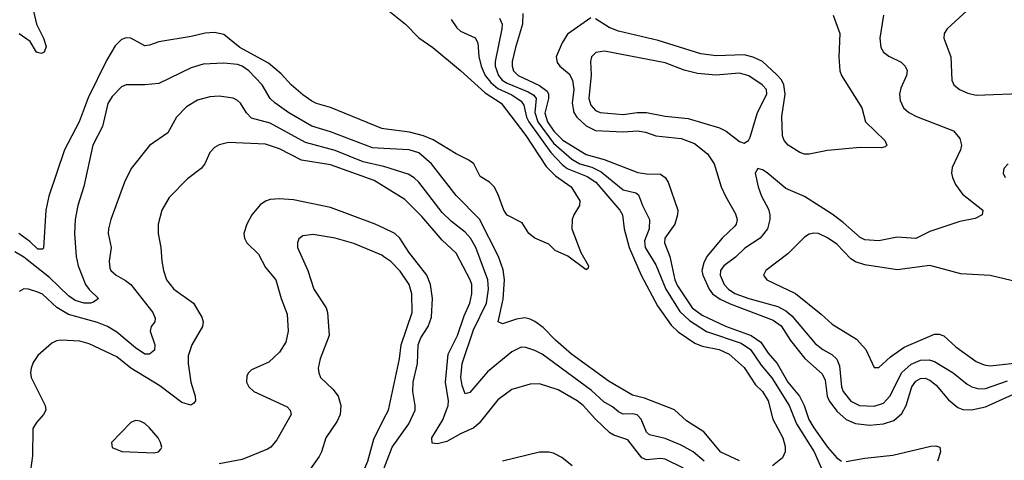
# Model space of a CAD drawing. Header units: inches. Extents: x 1308407 to 1441228, y 959628 to 1036311.
# Tile 300 of 656: x 1348432 to 1352671, y 1012634 to 1014530. Entities that reach past the tile are written whole.
import ezdxf

# ---------------------------------------------------------------- set-up
doc = ezdxf.new("R2010")
doc.units = ezdxf.units.IN
doc.header["$MEASUREMENT"] = 0
doc.layers.add('B3041', color=7, linetype='Continuous')
doc.layers.add('B3051', color=7, linetype='Continuous')

msp = doc.modelspace()

# ---------------------------------------------------------------- linework, layer by layer
at = {"layer": 'B3041', "color": 5}
for points, elevation in [([(1348397.5, 1015157.5), (1348450, 1015075), (1348464, 1015044), (1348512.9, 1014970), (1348568.5, 1014870), (1348587.3, 1014810), (1348674.8, 1014710), (1348664.7, 1014695.3), (1348581.6, 1014698.4), (1348514.4, 1014685.6), (1348501.3, 1014678.7), (1348484.7, 1014655.3), (1348481.5, 1014610), (1348503.5, 1014510), (1348533.4, 1014450), (1348545.3, 1014414.7), (1348537.1, 1014390), (1348524.9, 1014384.9), (1348504.5, 1014390), (1348476.3, 1014436.3), (1348430, 1014469.4)], 2580), ([(1350000, 1014060.8), (1349990, 1014062.2), (1349770, 1014151.8), (1349710, 1014168.7), (1349690, 1014178.5), (1349650, 1014206), (1349600.3, 1014250), (1349556.8, 1014296.8), (1349502.2, 1014342.2), (1349379.9, 1014410), (1349310, 1014466.2), (1349270, 1014475), (1349230, 1014471.5), (1349170, 1014457.3), (1349030, 1014434.5), (1348990, 1014419.8), (1348970, 1014417.8), (1348910, 1014450.9), (1348890, 1014451.7), (1348870, 1014444.1), (1348842.6, 1014417.4), (1348805.7, 1014354.3), (1348726.9, 1014193.1), (1348687.8, 1014090), (1348624.7, 1013970), (1348556.6, 1013770), (1348544.8, 1013710), (1348533.4, 1013546.6), (1348530, 1013542.7), (1348510, 1013542.5), (1348475.5, 1013575.5), (1348428, 1013610)], 2620), ([(1350000, 1013975.3), (1349950, 1013977.7), (1349770, 1014047.2), (1349690, 1014072.3), (1349590, 1014129), (1349530, 1014171.5), (1349510.5, 1014190), (1349474.9, 1014250), (1349418, 1014310), (1349390, 1014329.4), (1349370, 1014336.3), (1349310, 1014343.4), (1349222, 1014338), (1349170, 1014322), (1349030, 1014255.3), (1348970, 1014248.8), (1348890.2, 1014249.8), (1348870, 1014241.3), (1348830, 1014199.7), (1348811.5, 1014168.5), (1348787.4, 1014070), (1348746.7, 1013990), (1348707.9, 1013812.1), (1348681.3, 1013730), (1348670.1, 1013670), (1348667, 1013610), (1348674.1, 1013510), (1348683.4, 1013470), (1348715.4, 1013390), (1348730, 1013368.5), (1348770.3, 1013330), (1348750, 1013313.5), (1348736, 1013310), (1348709.6, 1013310.5), (1348670, 1013320.8), (1348641.4, 1013341.4), (1348560.3, 1013420.3), (1348450, 1013507.7), (1348410, 1013530.5)], 2640), ([(1350000, 1013897.7), (1349998.3, 1013898.3), (1349910, 1013917.8), (1349790, 1013967.1), (1349661.5, 1014001.5), (1349510, 1014084.9), (1349430, 1014105.4), (1349408.4, 1014128.4), (1349382.3, 1014170), (1349370, 1014182.2), (1349350, 1014191.9), (1349290, 1014200.3), (1349250, 1014198), (1349196.7, 1014183.3), (1349150, 1014155.1), (1349106.5, 1014110), (1349070, 1014043), (1348991.1, 1013988.9), (1348911, 1013889), (1348883.2, 1013830), (1348823.8, 1013670), (1348814, 1013630), (1348813.2, 1013610), (1348825.2, 1013550), (1348816.2, 1013490), (1348820.2, 1013460.2), (1348824.4, 1013450), (1348847.2, 1013430), (1348887.8, 1013407.8), (1348909.7, 1013389.7), (1349005.4, 1013270), (1349015.3, 1013244.7), (1349012.9, 1013230), (1348998, 1013210), (1348992.6, 1013190), (1349012.9, 1013130), (1349012.1, 1013107.9), (1348990.1, 1013089.9), (1348970, 1013090.8), (1348930, 1013117), (1348850, 1013185.2), (1348810, 1013208.8), (1348766.7, 1013226.7), (1348641.1, 1013261.1), (1348591.5, 1013291.5), (1348530, 1013348), (1348510, 1013356.5), (1348470, 1013369.7), (1348450, 1013371), (1348430, 1013359.5)], 2660), ([(1350000, 1013811.7), (1349957.8, 1013837.8), (1349770, 1013905.3), (1349644.9, 1013924.9), (1349550, 1013974), (1349490, 1013994.2), (1349330, 1014001.1), (1349290, 1013990.9), (1349270, 1013979.2), (1349250, 1013958), (1349228.3, 1013910), (1349212.4, 1013890), (1349154.4, 1013845.6), (1349075.1, 1013764.9), (1349043.9, 1013710), (1349027.9, 1013650), (1349027.9, 1013610), (1349039.7, 1013550), (1349043.8, 1013490), (1349050.2, 1013450), (1349063.2, 1013410), (1349095.8, 1013370), (1349180.2, 1013310), (1349216.2, 1013250), (1349221.6, 1013230), (1349218.4, 1013210), (1349173.2, 1013130), (1349157.2, 1013082.8), (1349156.8, 1013050), (1349168.8, 1012970), (1349186.9, 1012910), (1349188.6, 1012890), (1349180.7, 1012879.3), (1349168.5, 1012871.5), (1349130, 1012882.8), (1349034.3, 1012954.3), (1348910, 1013029.9), (1348850, 1013079.1), (1348730, 1013134.5), (1348690, 1013146.6), (1348609.4, 1013150.6), (1348590, 1013148), (1348570, 1013138.2), (1348510, 1013084.5), (1348490, 1013054), (1348481.6, 1013030), (1348477.8, 1013010), (1348480.6, 1012990), (1348541.8, 1012870), (1348544.7, 1012850), (1348534, 1012830), (1348503.3, 1012796.7), (1348488.5, 1012770), (1348486.6, 1012653.4), (1348477.8, 1012590)], 2680), ([(1350000, 1013632), (1349962.4, 1013650), (1349770, 1013721.6), (1349610, 1013754), (1349550, 1013759.5), (1349510, 1013756), (1349490, 1013748.9), (1349466.9, 1013733.1), (1349431.2, 1013690), (1349409.3, 1013650), (1349396.9, 1013610), (1349399.2, 1013590), (1349410.2, 1013570), (1349460.4, 1013520.4), (1349490, 1013463.1), (1349534.3, 1013410), (1349556.8, 1013330), (1349583.2, 1013263.2), (1349587.8, 1013190), (1349578.1, 1013141.9), (1349550, 1013099.2), (1349503.5, 1013056.5), (1349430, 1013023.1), (1349416.1, 1013010), (1349410, 1012997), (1349408.3, 1012970), (1349418.5, 1012950), (1349440.3, 1012930), (1349583.5, 1012863.5), (1349596.5, 1012850), (1349599.7, 1012830), (1349539, 1012721), (1349512.9, 1012690), (1349498.7, 1012681.3), (1349390, 1012636.4), (1349290, 1012618.1)], 2720), ([(1350000, 1013508.9), (1349990, 1013515.7), (1349870, 1013567.3), (1349790, 1013589.2), (1349695.3, 1013604.7), (1349650, 1013599.7), (1349632.9, 1013587.1), (1349627.4, 1013570), (1349627.9, 1013550), (1349672, 1013450), (1349697.7, 1013370), (1349751.2, 1013290), (1349756.9, 1013270), (1349764.2, 1013170), (1349724.5, 1013070), (1349717.3, 1013030), (1349718.9, 1013010), (1349727.2, 1012990), (1349780, 1012940), (1349802.7, 1012910), (1349814, 1012870), (1349811.6, 1012830), (1349798.7, 1012801.3), (1349750.3, 1012730), (1349731.5, 1012670), (1349720.2, 1012650), (1349675.2, 1012584.8)], 2740), ([(1350000, 1012017.2), (1349982.2, 1012042.2), (1349930, 1012096.5), (1349908.6, 1012128.6), (1349904.9, 1012150), (1349926.8, 1012230), (1349918.6, 1012318.6), (1349903.7, 1012350), (1349854.1, 1012390), (1349845, 1012405), (1349838.3, 1012430), (1349839.3, 1012470), (1349853.5, 1012506.5), (1349912.9, 1012590), (1349929.9, 1012630), (1349955.9, 1012724.1), (1350000, 1012811.5)], 2740)]:
    msp.add_lwpolyline(points, dxfattribs=dict(at, elevation=elevation))
at = {"layer": 'B3041', "color": 5, "elevation": 2720}
msp.add_lwpolyline([(1348930, 1012805.1), (1348910, 1012796.9), (1348826.7, 1012710), (1348829.1, 1012689.1), (1348871.6, 1012671.6), (1349010, 1012665.5), (1349029.7, 1012670.3), (1349038.9, 1012681.1), (1349043, 1012690), (1349038, 1012710), (1349027.3, 1012730), (1348990, 1012774), (1348970, 1012791.7), (1348950, 1012801.5)], close=True, dxfattribs=at)
at = {"layer": 'B3051', "color": 5}
for points, elevation in [([(1350000, 1014584.6), (1350093.2, 1014510), (1350150, 1014451.5), (1350210, 1014410.2), (1350330, 1014311.7), (1350435.7, 1014215.7), (1350504.6, 1014170), (1350610, 1014031.7), (1350698, 1013898), (1350738.4, 1013858.4), (1350806.3, 1013810), (1350843.8, 1013750), (1350842, 1013730), (1350817.3, 1013690), (1350810.7, 1013670), (1350808.4, 1013630), (1350847.7, 1013527.7), (1350880.4, 1013470), (1350879.5, 1013460.5), (1350870, 1013452.7), (1350791.8, 1013511.8), (1350737.2, 1013537.2), (1350710, 1013564), (1350650, 1013589.2), (1350623.7, 1013610), (1350595.2, 1013655.2), (1350530, 1013688.5), (1350516.4, 1013710), (1350490, 1013780.9), (1350474, 1013810), (1350454, 1013830), (1350414.6, 1013854.6), (1350386.2, 1013910), (1350365.6, 1013925.6), (1350310, 1013952.5), (1350212.4, 1014012.4), (1350170.2, 1014030.2), (1350110, 1014045.5), (1350000, 1014060.8)], 2620), ([(1352510.3, 1014570), (1352424.9, 1014490), (1352412.2, 1014470), (1352410.3, 1014450), (1352440.8, 1014370), (1352444.4, 1014270), (1352453, 1014250), (1352478, 1014230), (1352513.1, 1014213.1), (1352550, 1014205.6), (1352774.1, 1014214.1)], 2760), ([(1350289.3, 1014530), (1350314.3, 1014494.3), (1350330, 1014479.8), (1350392.1, 1014452.1), (1350403.6, 1014430), (1350407.9, 1014372.1), (1350417.7, 1014330), (1350436.1, 1014290), (1350459.5, 1014259.5), (1350490, 1014233.5), (1350550, 1014205.8), (1350590, 1014179.9), (1350601.5, 1014161.5), (1350613.1, 1014110), (1350622.9, 1014090), (1350718.9, 1013958.9), (1350766.6, 1013906.6), (1350788.5, 1013890), (1350874.4, 1013854.4), (1350911.7, 1013830), (1351015.4, 1013710), (1351026.7, 1013690), (1351034.2, 1013630), (1351055.8, 1013550), (1351106.9, 1013430), (1351178.1, 1013298.1), (1351235.7, 1013215.7), (1351266.1, 1013186.1), (1351337.8, 1013137.8), (1351370, 1013124.5), (1351442.3, 1013110), (1351486.7, 1013090), (1351550, 1013032.6), (1351599, 1012959), (1351630, 1012929.1), (1351653.3, 1012890), (1351674, 1012810), (1351717.7, 1012730), (1351727.3, 1012692.7), (1351727.3, 1012670), (1351715.9, 1012644.1), (1351672, 1012610)], 2640), ([(1350496.8, 1014536.8), (1350508.6, 1014510), (1350507.9, 1014490), (1350478.7, 1014350), (1350478.6, 1014330), (1350492.3, 1014290), (1350508.5, 1014270), (1350530, 1014256.7), (1350620, 1014220), (1350645, 1014205), (1350655.4, 1014190), (1350649.2, 1014130), (1350662.2, 1014090), (1350730, 1013998.7), (1350808, 1013930), (1350843.1, 1013910), (1350894.5, 1013894.5), (1350935.6, 1013875.6), (1351030, 1013797.4), (1351084.4, 1013784.4), (1351096.1, 1013776.1), (1351112.5, 1013730), (1351143.2, 1013670), (1351141.4, 1013630), (1351121.9, 1013578.1), (1351124.2, 1013550), (1351170, 1013474.8), (1351213.3, 1013370), (1351273.7, 1013273.7), (1351315.1, 1013235.1), (1351388.1, 1013188.1), (1351537.2, 1013137.2), (1351577.4, 1013110), (1351623.4, 1013043.4), (1351670, 1012989.1), (1351744.4, 1012870), (1351775.9, 1012790), (1351851.7, 1012670), (1351888.4, 1012588.4)], 2660), ([(1350597.1, 1014557.1), (1350597, 1014510), (1350565.9, 1014410), (1350552.1, 1014350), (1350551.8, 1014330), (1350557.9, 1014310), (1350577, 1014290), (1350670, 1014246.5), (1350701.8, 1014221.8), (1350708.3, 1014210), (1350708.4, 1014190), (1350692.6, 1014127.4), (1350704.1, 1014090), (1350731.3, 1014050), (1350770, 1014011.9), (1350870, 1013950.1), (1350948.1, 1013928.1), (1351092.9, 1013872.9), (1351130, 1013866.5), (1351190, 1013865.7), (1351210, 1013851), (1351223.9, 1013830), (1351264.8, 1013710), (1351264.2, 1013690), (1351252.6, 1013650), (1351209.6, 1013590), (1351207.5, 1013570), (1351230.6, 1013510.6), (1351251.8, 1013410), (1351264.1, 1013384.1), (1351326.1, 1013290), (1351370, 1013258.8), (1351470, 1013210.6), (1351580.1, 1013170), (1351622.4, 1013142.4), (1351654.1, 1013094.1), (1351692.6, 1013050), (1351738.7, 1012970), (1351789.4, 1012909.4), (1351808.6, 1012870), (1351829, 1012809), (1351850, 1012772.6), (1351910, 1012689.6), (1351950, 1012643.9), (1351970, 1012630.1)], 2680), ([(1350890, 1014537.3), (1350790, 1014467.3), (1350766.7, 1014430), (1350741.1, 1014370), (1350745.3, 1014345.3), (1350757.4, 1014330), (1350797.3, 1014297.3), (1350811.6, 1014270), (1350817.4, 1014230), (1350810.4, 1014170), (1350817.6, 1014130), (1350830.1, 1014110), (1350870, 1014072.6), (1350910, 1014053.3), (1351030, 1014047.6), (1351090.8, 1014050.8), (1351125.3, 1014045.3), (1351170.1, 1014030.1), (1351279, 1014019), (1351336.4, 1013996.4), (1351393, 1013953), (1351421.6, 1013910), (1351451.5, 1013810), (1351469.7, 1013769.7), (1351514, 1013694), (1351520.5, 1013670), (1351516.6, 1013650), (1351510, 1013640.8), (1351456.2, 1013590), (1351390.6, 1013510), (1351376.8, 1013483.2), (1351368.8, 1013450), (1351372.1, 1013430), (1351400.4, 1013370), (1351413.6, 1013350), (1351446.9, 1013326.9), (1351490, 1013306.3), (1351676.1, 1013236.1), (1351710, 1013211.7), (1351750, 1013149.1), (1351812.3, 1013072.3), (1351886.3, 1013006.3), (1351898.9, 1012978.9), (1351907.7, 1012910), (1351915.9, 1012890), (1351950, 1012844.4), (1351990, 1012809.3), (1352030, 1012791.7), (1352090, 1012784.7), (1352150, 1012790.9), (1352194.7, 1012805.3), (1352230, 1012834.8), (1352247.5, 1012870), (1352272.3, 1012950), (1352290, 1012973.8), (1352310, 1012986), (1352330, 1012987.6), (1352350, 1012979.1), (1352376.7, 1012956.7), (1352430, 1012893.9), (1352470, 1012861.3), (1352491.8, 1012851.8), (1352530, 1012850.9), (1352590, 1012863), (1352710, 1012917.5)], 2720), ([(1351933.4, 1014550), (1351962.3, 1014470), (1351958.3, 1014370), (1351963.2, 1014310), (1351969.3, 1014290), (1352056.9, 1014150), (1352073.4, 1014090), (1352155.6, 1014010), (1352164.4, 1013990), (1352157.2, 1013982.8), (1352142, 1013978), (1352050, 1013979.2), (1351910, 1013967), (1351830, 1013951.8), (1351810, 1013951.6), (1351790, 1013958), (1351740.5, 1013990), (1351723.1, 1014010), (1351715.1, 1014030), (1351713.4, 1014113.4), (1351727.1, 1014210), (1351721.5, 1014250), (1351710.7, 1014270.7), (1351690, 1014294.6), (1351630, 1014349.9), (1351589.1, 1014369.1), (1351550, 1014378.2), (1351430, 1014374.3), (1351363.4, 1014383.4), (1351180.3, 1014440.3), (1351010, 1014480.2), (1350970, 1014496.8), (1350910, 1014534.2)], 2720), ([(1352150.2, 1014550), (1352134.7, 1014450), (1352138.3, 1014410), (1352150.3, 1014390), (1352173.3, 1014373.3), (1352226.4, 1014346.4), (1352243.6, 1014330), (1352251.8, 1014311.8), (1352250.2, 1014290), (1352224.9, 1014235.1), (1352218.9, 1014210), (1352222, 1014182), (1352236.9, 1014150), (1352258.9, 1014130), (1352292.9, 1014112.9), (1352451.5, 1014051.5), (1352478.9, 1014018.9), (1352486, 1013990), (1352481.5, 1013970), (1352446.6, 1013893.4), (1352443.7, 1013870), (1352447.3, 1013850), (1352460.7, 1013820.7), (1352490, 1013779.6), (1352577.6, 1013710), (1352575.5, 1013690), (1352545.7, 1013674.3), (1352478.5, 1013661.5), (1352350, 1013617.7), (1352290, 1013588), (1352210, 1013593.6), (1352130, 1013578.6), (1352070, 1013582.4), (1352050, 1013592.2), (1351977.4, 1013657.4), (1351930, 1013693.4), (1351810, 1013769.2), (1351730, 1013803.4), (1351650, 1013870.8), (1351630, 1013883.5), (1351610, 1013889.3), (1351598.4, 1013870), (1351611.2, 1013810), (1351625.8, 1013770), (1351655.1, 1013715.1), (1351660.9, 1013690), (1351661.3, 1013670), (1351650.9, 1013630), (1351619, 1013590), (1351553.9, 1013546.1), (1351512.9, 1013507.1), (1351463, 1013470), (1351448.6, 1013450), (1351447.4, 1013430), (1351464.2, 1013390), (1351482.5, 1013370), (1351510, 1013351.8), (1351570, 1013330.1), (1351695, 1013295), (1351730, 1013276.9), (1351755.6, 1013255.6), (1351856.5, 1013136.5), (1351890, 1013110.1), (1351928.2, 1013088.2), (1351948.9, 1013068.9), (1351960.5, 1013040.5), (1351969.3, 1012950), (1351976.6, 1012930), (1352010, 1012888), (1352047.2, 1012870), (1352110, 1012866.1), (1352150, 1012880.1), (1352177.9, 1012910), (1352229.2, 1013010.8), (1352270, 1013048), (1352310, 1013065.2), (1352346.6, 1013066.6), (1352370, 1013059.1), (1352450.1, 1013010.1), (1352510, 1012961.2), (1352530.1, 1012950.1), (1352561.1, 1012941.1), (1352590, 1012942.2), (1352685, 1012975)], 2740), ([(1351530, 1012631.5), (1351450, 1012669.2), (1351376.3, 1012756.3), (1351302.9, 1012802.9), (1351250.7, 1012850.7), (1351121.2, 1012901.2), (1351070, 1012914.1), (1350970, 1012973.4), (1350807.8, 1013090), (1350738.1, 1013150), (1350684.8, 1013204.8), (1350650, 1013230.6), (1350630, 1013241.2), (1350606.3, 1013246.3), (1350570, 1013241.2), (1350510, 1013221.2), (1350491.6, 1013230), (1350513.3, 1013326.7), (1350519, 1013410), (1350513.7, 1013453.7), (1350493.2, 1013510), (1350410.8, 1013670.8), (1350310, 1013772.7), (1350204.9, 1013910), (1350150, 1013957.3), (1350109, 1013970), (1350000, 1013975.3)], 2640), ([(1351377.8, 1012630), (1351330.6, 1012670.6), (1351278.9, 1012698.9), (1351210, 1012728.1), (1351142.9, 1012742.9), (1351130, 1012755.3), (1351107.5, 1012810), (1351090, 1012828.8), (1351070, 1012833.8), (1351030, 1012832.3), (1351010, 1012841.9), (1350983.9, 1012863.9), (1350945.8, 1012885.8), (1350893.5, 1012933.5), (1350681, 1013090), (1350650, 1013106.5), (1350610, 1013119.4), (1350590, 1013120.7), (1350550, 1013101), (1350446.3, 1013013.7), (1350370, 1012925.4), (1350350, 1012919.7), (1350336.2, 1012956.2), (1350330.9, 1012990), (1350337, 1013050), (1350385.1, 1013194.9), (1350440.7, 1013310), (1350449.9, 1013370), (1350447.3, 1013410), (1350395.8, 1013550), (1350371.8, 1013590), (1350350, 1013614.7), (1350290, 1013661.6), (1350250, 1013700.5), (1350150, 1013830.6), (1350129.9, 1013849.9), (1350104.6, 1013864.6), (1350000, 1013897.7)], 2660), ([(1352687.2, 1013910), (1352668.7, 1013890), (1352665.3, 1013870), (1352674.3, 1013850)], 2760), ([(1351290, 1012599.2), (1351210, 1012638.5), (1351190, 1012641.9), (1351130, 1012635), (1351110, 1012644.1), (1351050, 1012721.1), (1350990, 1012741.3), (1350972.5, 1012752.5), (1350910, 1012810.5), (1350857.5, 1012870), (1350832, 1012890), (1350750, 1012937.5), (1350670, 1012963.2), (1350630, 1012961.5), (1350550, 1012938.2), (1350490, 1012894), (1350410, 1012794), (1350387.3, 1012772.7), (1350330, 1012747.6), (1350270, 1012714.5), (1350230, 1012704.7), (1350206.9, 1012706.8), (1350206.4, 1012730), (1350252.9, 1012807.1), (1350275.8, 1012870), (1350278, 1012890), (1350265.5, 1012970), (1350276.7, 1013090), (1350317.1, 1013170), (1350345.2, 1013254.8), (1350369.5, 1013310), (1350378.5, 1013350), (1350378, 1013390), (1350371.7, 1013410), (1350310, 1013524.7), (1350250, 1013581.6), (1350162.2, 1013682.2), (1350090, 1013755.9), (1350000, 1013811.7)], 2680), ([(1350000, 1012596.7), (1350035.8, 1012690), (1350106.9, 1012790), (1350133.6, 1012850), (1350134.7, 1012870), (1350123.6, 1012930), (1350126.1, 1012970), (1350144.9, 1013050), (1350147.6, 1013130), (1350159.3, 1013160.7), (1350189.9, 1013210.1), (1350204.3, 1013250), (1350209.5, 1013329.5), (1350200.8, 1013390), (1350183.9, 1013430), (1350106.7, 1013530), (1350068.6, 1013590), (1350046, 1013610), (1350000, 1013632)], 2720), ([(1352730, 1013400.3), (1352610, 1013428.7), (1352483.8, 1013436.2), (1352350, 1013471.9), (1352210, 1013452.9), (1352070, 1013475.3), (1352030, 1013488.4), (1352010, 1013501.3), (1351950, 1013563.4), (1351910, 1013591.6), (1351870, 1013609.8), (1351850, 1013611.6), (1351830, 1013606.6), (1351810, 1013594.5), (1351738.4, 1013521.6), (1351644.6, 1013450), (1351634, 1013430), (1351648.4, 1013410), (1351771.3, 1013351.3), (1351882.8, 1013262.8), (1351930, 1013219), (1352034.5, 1013154.5), (1352074.2, 1013110), (1352110, 1013033), (1352130, 1013033.4), (1352181.1, 1013078.9), (1352239.7, 1013120.3), (1352370, 1013176.6), (1352390, 1013177), (1352410, 1013169.4), (1352462.6, 1013122.6), (1352550, 1013058.3), (1352583.8, 1013043.8), (1352610, 1013039.8), (1352790, 1013060.6)], 2760), ([(1350000, 1012811.5), (1350019.4, 1012850), (1350066.8, 1013070), (1350073.8, 1013130), (1350121.1, 1013270), (1350120.1, 1013350), (1350108.8, 1013390), (1350070, 1013447.6), (1350030, 1013488.6), (1350000, 1013508.9)], 2740), ([(1350810, 1012609.9), (1350766, 1012646), (1350730, 1012664.1), (1350710, 1012669.2), (1350670, 1012668.5), (1350510, 1012629.3)], 2720), ([(1351990, 1012627.9), (1352070, 1012642.2), (1352190, 1012655.1), (1352354.5, 1012694.5), (1352375.6, 1012695.6), (1352393, 1012690), (1352396.5, 1012670), (1352383.5, 1012630)], 2680)]:
    msp.add_lwpolyline(points, dxfattribs=dict(at, elevation=elevation))
at = {"layer": 'B3051', "color": 5, "elevation": 2740}
msp.add_lwpolyline([(1350950, 1014394.3), (1350911.7, 1014388.3), (1350893.8, 1014370), (1350888.7, 1014350), (1350892, 1014292), (1350882.1, 1014190), (1350890, 1014162), (1350910, 1014139.5), (1350931, 1014131), (1351030, 1014121.1), (1351090, 1014129.7), (1351130, 1014129.7), (1351210, 1014114.2), (1351310, 1014104.3), (1351445, 1014065), (1351473.4, 1014050), (1351530, 1014005.8), (1351550, 1013999), (1351569.8, 1014010.2), (1351576.4, 1014023.6), (1351607.8, 1014130), (1351647.9, 1014210), (1351646.1, 1014230), (1351628.3, 1014250), (1351570, 1014287.7), (1351530, 1014299.6), (1351429.2, 1014290.8), (1351350, 1014298.5), (1351292.3, 1014312.3), (1351210, 1014343.8)], close=True, dxfattribs=at)

doc.saveas('drawing.dxf')
